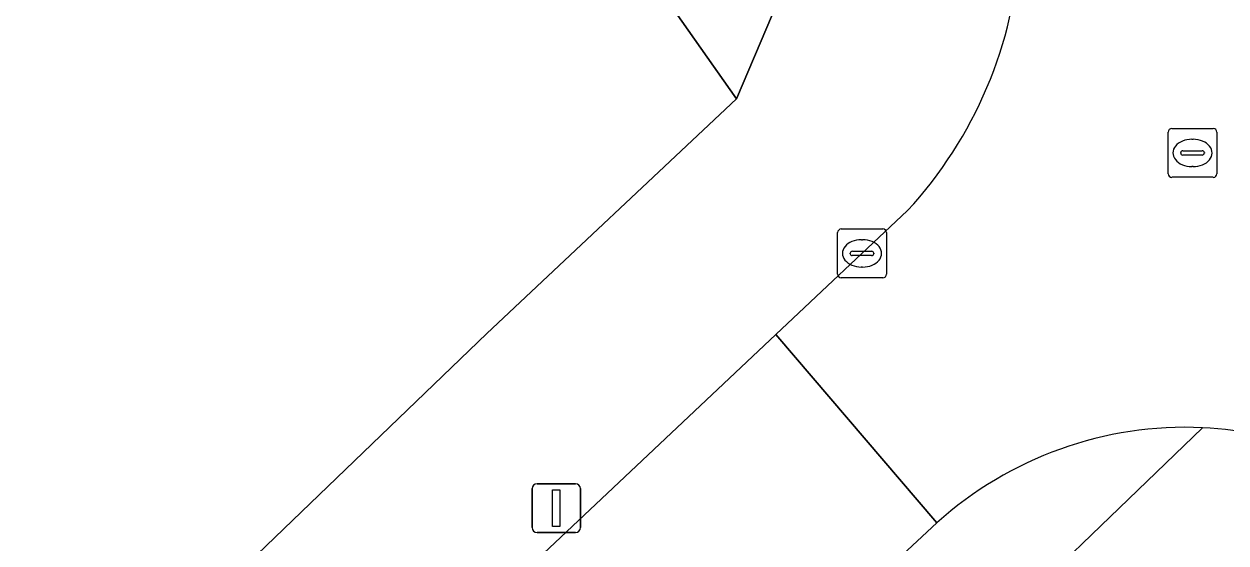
# Model space of a CAD drawing. Extents: x 161772 to 163126, y 383092 to 383917.
# Drawn here: x 162534.31 to 162558.96, y 383619.03 to 383629.66 of the extents above; entities that cross this region are included whole.
import ezdxf

# ---------------------------------------------------------------- set-up
doc = ezdxf.new("R2010")
doc.units = 0
for name, color, linetype in [('IMGEO_Erf', 7, 'Continuous'), ('IMGEO_Groenvoorziening', 7, 'Continuous'), ('IMGEO_Kolk', 7, 'Continuous'), ('IMGEO_Lichtmast', 7, 'Continuous'), ('IMGEO_Rijbaan_lokaal_open', 7, 'Continuous'), ('IMGEO_Rioolput', 7, 'Continuous'), ('IMGEO_Voetpad_open', 7, 'Continuous')]:
    doc.layers.add(name, color=color, linetype=linetype)

msp = doc.modelspace()

# ---------------------------------------------------------------- linework, layer by layer
at = {"layer": 'IMGEO_Erf'}
msp.add_lwpolyline([(162462.704, 383536.779), (162483.744, 383554.98), (162500, 383574.599), (162526.947, 383607.122), (162543.804, 383623.317), (162548.918, 383628.126), (162539.791, 383641.093), (162527.133, 383641.683), (162527.105, 383641.456), (162500, 383642.583), (162442.25, 383644.984), (162375.184, 383528.714), (162418.191, 383500), (162425.357, 383495.215)], dxfattribs=at)
at = {"layer": 'IMGEO_Groenvoorziening'}
msp.add_lwpolyline([(162542.432, 383640.97), (162539.791, 383641.093), (162548.918, 383628.126), (162549.66, 383629.858)], dxfattribs=at)
at = {"layer": 'IMGEO_Kolk'}
for p, q in [((162550.994, 383624.532), (162550.994, 383625.384)), ((162551.069, 383625.458), (162551.921, 383625.458)), ((162551.995, 383625.384), (162551.995, 383624.532)), ((162551.482, 383625.238), (162551.507, 383625.238)), ((162551.253, 383624.952), (162551.253, 383624.964)), ((162551.691, 383624.915), (162551.293, 383624.915)), ((162551.296, 383625.001), (162551.694, 383625.001)), ((162551.737, 383624.964), (162551.737, 383624.952)), ((162551.505, 383624.678), (162551.48, 383624.678)), ((162551.921, 383624.458), (162551.069, 383624.458))]:
    msp.add_line(p, q, dxfattribs=at)
for points in [[(162550.994, 383624.532), (162550.994, 383625.384)], [(162551.069, 383625.458), (162551.921, 383625.458)], [(162551.995, 383625.384), (162551.995, 383624.532)], [(162551.921, 383624.458), (162551.069, 383624.458)]]:
    msp.add_lwpolyline(points, dxfattribs=at)
for centre, radius, start, end in [((162551.071, 383625.382), 0.0765, 91.552, 178.448), ((162551.071, 383625.382), 0.0765, 91.552, 178.448), ((162551.919, 383625.382), 0.0765, 1.552, 88.448), ((162551.919, 383625.382), 0.0765, 1.552, 88.448), ((162551.293, 383624.961), 0.0403, 85.8775, 175.7526), ((162551.29, 383624.951), 0.0366, 178.938, 274.7102), ((162551.694, 383624.958), 0.043, 264.8664, 352.4533), ((162551.698, 383624.963), 0.0386, 1.7309, 96.639), ((162551.071, 383624.534), 0.0765, 181.552, 268.448), ((162551.071, 383624.534), 0.0765, 181.552, 268.448), ((162551.919, 383624.534), 0.0765, 271.552, 358.448), ((162551.919, 383624.534), 0.0765, 271.552, 358.448)]:
    msp.add_arc(centre, radius, start, end, dxfattribs=at)
for centre, major_axis, ratio, start_param, end_param in [((162551.481, 383624.958), (-0.387, 0.002), 0.722429, 4.712389, 7.853982), ((162551.506, 383624.958), (-0.39, 0.002), 0.717154, 1.570796, 4.712389)]:
    msp.add_ellipse(centre, major_axis=major_axis, ratio=ratio, start_param=start_param, end_param=end_param, dxfattribs=at)
at = {"layer": 'IMGEO_Lichtmast'}
for p, q in [((162544.83, 383620.24), (162545.62, 383620.24)), ((162545.62, 383620.24), (162544.83, 383620.24)), ((162544.73, 383619.34), (162544.73, 383620.14)), ((162544.73, 383620.14), (162544.73, 383619.34)), ((162545.72, 383620.14), (162545.72, 383619.34)), ((162545.72, 383619.34), (162545.72, 383620.14)), ((162545.62, 383619.24), (162544.83, 383619.24)), ((162544.83, 383619.24), (162545.62, 383619.24))]:
    msp.add_line(p, q, dxfattribs=at)
msp.add_lwpolyline([(162545.15, 383620.115), (162545.3, 383620.115), (162545.3, 383619.365), (162545.15, 383619.365), (162545.15, 383620.115)], dxfattribs=at)
for centre, start, end in [((162544.83, 383620.14), 90, 180), ((162544.83, 383620.14), 90, 180), ((162545.62, 383620.14), 0, 90), ((162545.62, 383620.14), 360, 90), ((162544.83, 383619.34), 180, 270), ((162544.83, 383619.34), 180, 270), ((162545.62, 383619.34), 270, 0), ((162545.62, 383619.34), 270, 0)]:
    msp.add_arc(centre, 0.1, start, end, dxfattribs=at)
at = {"layer": 'IMGEO_Rijbaan_lokaal_open'}
for points in [[(162552.427, 383625.835), (162549.729, 383623.297), (162553.031, 383619.44)], [(162553.031, 383619.44), (162549.729, 383623.297), (162543.887, 383617.8)], [(162530.565, 383596.403), (162537.488, 383604.096), (162540.951, 383607.707), (162544.606, 383611.519), (162550.071, 383616.607), (162551.719, 383618.217), (162553.031, 383619.44)]]:
    msp.add_lwpolyline(points, dxfattribs=at)
for centre, radius, start, end in [((162546.045, 383631.747), 8.7, 317.1898, 356.9144), ((162558.128, 383613.773), 7.622, 87.3836, 131.968), ((162558.13, 383613.762), 7.633, 49.9054, 87.4025)]:
    msp.add_arc(centre, radius, start, end, dxfattribs=at)
at = {"layer": 'IMGEO_Rioolput'}
for p, q in [((162557.771, 383626.59), (162557.771, 383627.442)), ((162557.846, 383627.516), (162558.698, 383627.516)), ((162558.259, 383627.296), (162558.284, 383627.296)), ((162558.772, 383627.442), (162558.772, 383626.59)), ((162558.073, 383627.059), (162558.471, 383627.059)), ((162558.03, 383627.01), (162558.03, 383627.022)), ((162558.468, 383626.973), (162558.07, 383626.973)), ((162558.514, 383627.022), (162558.514, 383627.01)), ((162558.282, 383626.736), (162558.257, 383626.736)), ((162558.698, 383626.516), (162557.846, 383626.516))]:
    msp.add_line(p, q, dxfattribs=at)
for points in [[(162557.771, 383626.59), (162557.771, 383627.442)], [(162557.846, 383627.516), (162558.698, 383627.516)], [(162558.772, 383627.442), (162558.772, 383626.59)], [(162558.698, 383626.516), (162557.846, 383626.516)]]:
    msp.add_lwpolyline(points, dxfattribs=at)
for centre, radius, start, end in [((162557.848, 383627.44), 0.0765, 91.552, 178.448), ((162557.848, 383627.44), 0.0765, 91.552, 178.448), ((162558.696, 383627.44), 0.0765, 1.552, 88.448), ((162558.696, 383627.44), 0.0765, 1.552, 88.448), ((162558.07, 383627.019), 0.0403, 85.8775, 175.7526), ((162558.475, 383627.021), 0.0386, 1.7309, 96.639), ((162558.067, 383627.009), 0.0366, 178.938, 274.7102), ((162558.471, 383627.016), 0.043, 264.8664, 352.4533), ((162557.848, 383626.592), 0.0765, 181.552, 268.448), ((162557.848, 383626.592), 0.0765, 181.552, 268.448), ((162558.696, 383626.592), 0.0765, 271.552, 358.448), ((162558.696, 383626.592), 0.0765, 271.552, 358.448)]:
    msp.add_arc(centre, radius, start, end, dxfattribs=at)
for centre, major_axis, ratio, start_param, end_param in [((162558.258, 383627.016), (-0.387, 0.002), 0.722429, 4.712389, 7.853982), ((162558.283, 383627.016), (-0.39, 0.002), 0.717154, 1.570796, 4.712389)]:
    msp.add_ellipse(centre, major_axis=major_axis, ratio=ratio, start_param=start_param, end_param=end_param, dxfattribs=at)
at = {"layer": 'IMGEO_Voetpad_open'}
for points in [[(162549.66, 383629.858), (162548.918, 383628.126), (162543.804, 383623.317), (162526.947, 383607.122), (162500, 383574.599), (162483.744, 383554.98), (162462.704, 383536.779), (162467.807, 383530.859), (162432.045, 383500), (162426.613, 383495.312), (162428.778, 383494.029), (162435.72, 383500), (162437.045, 383501.14), (162437.192, 383501.282), (162438.691, 383502.574), (162438.438, 383502.865), (162441.394, 383505.425), (162441.654, 383505.126), (162443.112, 383506.379), (162469.395, 383528.971)], [(162543.887, 383617.8), (162549.729, 383623.297), (162552.427, 383625.835)], [(162553.031, 383619.44), (162551.719, 383618.217), (162550.071, 383616.607), (162544.606, 383611.519), (162540.951, 383607.707), (162543.042, 383605.572), (162552.203, 383615.367), (162553.354, 383616.458), (162558.476, 383621.387)], [(162558.476, 383621.387), (162553.354, 383616.458)]]:
    msp.add_lwpolyline(points, dxfattribs=at)
for centre, radius, start, end in [((162546.045, 383631.747), 8.7, 317.1898, 356.9144), ((162558.128, 383613.773), 7.622, 87.3836, 131.968), ((162558.13, 383613.762), 7.633, 49.9054, 87.4025)]:
    msp.add_arc(centre, radius, start, end, dxfattribs=at)

doc.saveas('drawing.dxf')
